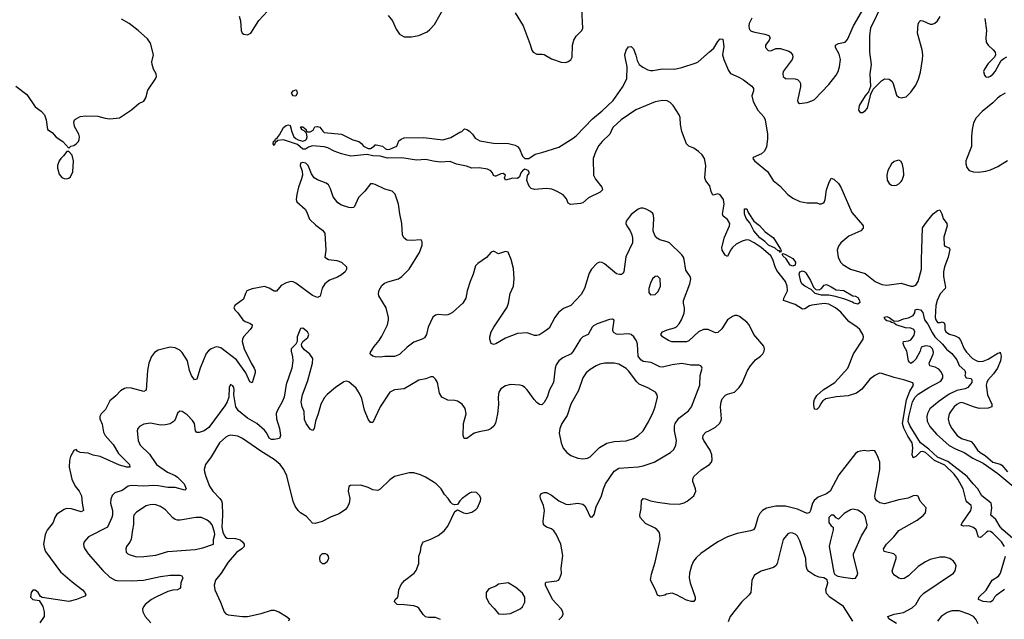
# Model space of a CAD drawing. Header units: inches. Extents: x 1771504 to 1971212, y 471788 to 643615.
# Tile 281 of 587: x 1814282 to 1822444, y 630527 to 635501. Entities that reach past the tile are written whole.
import ezdxf

# ---------------------------------------------------------------- set-up
doc = ezdxf.new("R2010")
doc.units = ezdxf.units.IN
doc.header["$MEASUREMENT"] = 0
doc.layers.add('B8613', color=7, linetype='Continuous')
doc.layers.add('B8623', color=7, linetype='Continuous')

msp = doc.modelspace()

# ---------------------------------------------------------------- linework, layer by layer
at = {"layer": 'B8613', "color": 5}
for points, elevation in [([(1816101.6, 635530), (1816113, 635490), (1816118.8, 635410), (1816127.3, 635387.3), (1816139.8, 635379.8), (1816170, 635376), (1816199, 635390), (1816264.9, 635495.1), (1816336.9, 635570)], 420), ([(1817335.5, 635535.5), (1817372.3, 635492.3), (1817401.7, 635421.7), (1817430, 635379.1), (1817470, 635359.5), (1817530, 635358.9), (1817590, 635370.3), (1817658.9, 635401.1), (1817681.3, 635418.7), (1817719.5, 635460.5), (1817814.2, 635625.8)], 420), ([(1818390, 635556.4), (1818455.5, 635450), (1818514.4, 635294.4), (1818527.5, 635247.5), (1818538.8, 635230), (1818570, 635213.4), (1818610, 635215.5), (1818630, 635210.5), (1818690, 635177.1), (1818770, 635148.4), (1818810, 635145.5), (1818827.7, 635152.3), (1818851.8, 635168.2), (1818862.7, 635190), (1818864, 635290), (1818874.7, 635330), (1818896.3, 635363.7), (1818941.3, 635410), (1818949.7, 635430.3), (1818942.5, 635590)], 420), ([(1814250.3, 634950.3), (1814340.7, 634880.7), (1814410, 634777.3), (1814460.3, 634740.3), (1814487.7, 634710), (1814502, 634670), (1814512, 634590), (1814550, 634566), (1814584.7, 634524.7), (1814638, 634490), (1814690, 634434), (1814706, 634450), (1814730, 634458), (1814750, 634471.3), (1814768.7, 634490), (1814774.5, 634505.5), (1814777, 634530), (1814771.8, 634550), (1814734.8, 634614.8), (1814729.3, 634650), (1814737.2, 634670), (1814744.2, 634675.8), (1814783.5, 634696.5), (1814830, 634702.4), (1814930, 634699.6), (1814990, 634683.6), (1815030, 634678.7), (1815110, 634686), (1815210, 634752.2), (1815270, 634804.9), (1815310, 634824.9), (1815326.6, 634853.4), (1815345.4, 634914.6), (1815407, 635010), (1815415.1, 635030), (1815411.8, 635050), (1815391.1, 635091.1), (1815378.7, 635130), (1815378, 635150), (1815389.7, 635210), (1815365.7, 635305.7), (1815340.4, 635340.4), (1815263.7, 635410), (1815189.3, 635470), (1815125.3, 635505.3)], 420), ([(1820000, 634126.1), (1819970, 634164), (1819961, 634190), (1819969.9, 634290), (1819958, 634350), (1819939.3, 634379.3), (1819910, 634407), (1819870, 634433.8), (1819830, 634452.4), (1819810.6, 634470.6), (1819770, 634573.6), (1819759.5, 634630), (1819756.4, 634690), (1819748.8, 634710), (1819699.9, 634790), (1819674, 634814), (1819650, 634826.6), (1819610, 634831.4), (1819550, 634818.2), (1819388.5, 634751.5), (1819269.2, 634670.8), (1819202.8, 634610), (1819189.5, 634590), (1819173.2, 634550), (1819110, 634490.5), (1819083.8, 634456.2), (1819059.4, 634410), (1819036.3, 634350), (1819039.7, 634210), (1819056.5, 634176.5), (1819107, 634110), (1819112, 634090), (1819094.6, 634070), (1818996, 634024), (1818950, 633982.3), (1818930, 633975.3), (1818847, 633967), (1818830, 633979.5), (1818814.6, 634014.6), (1818786.9, 634046.9), (1818736.4, 634076.4), (1818694, 634094), (1818650, 634099.1), (1818550, 634093.2), (1818521, 634101), (1818509.9, 634109.9), (1818498.6, 634130), (1818485.8, 634170), (1818491.8, 634208.2), (1818508, 634230), (1818498.4, 634250), (1818470, 634261), (1818450, 634248), (1818435.6, 634230), (1818424.1, 634195.9), (1818410, 634182), (1818370, 634185.4), (1818310, 634169.7), (1818302, 634190), (1818309.3, 634210), (1818290, 634224.5), (1818270, 634223), (1818230, 634202), (1818223.3, 634203.3), (1818210, 634209.2), (1818201.4, 634230), (1818186.6, 634246.6), (1818159.5, 634259.5), (1818090, 634270.8), (1818030, 634268.6), (1817985.1, 634285.1), (1817903.1, 634303.1), (1817850, 634323.4), (1817770, 634317.8), (1817710, 634325.7), (1817650, 634340.4), (1817570, 634334.9), (1817450, 634355), (1817330, 634352.8), (1817270, 634367.3), (1817210, 634371.1), (1817163.6, 634383.6), (1817028.2, 634368.2), (1816950, 634387.9), (1816890, 634409.2), (1816836.7, 634436.7), (1816804.5, 634444.5), (1816710, 634453.2), (1816676.6, 634443.4), (1816650, 634426.4), (1816630, 634427), (1816584, 634464), (1816470, 634504.7), (1816422.6, 634497.4), (1816399.8, 634480.2), (1816390, 634457.2), (1816382, 634470), (1816385.7, 634490), (1816399.5, 634500.5), (1816402.2, 634510), (1816417.8, 634522.2), (1816434.9, 634545.1), (1816470, 634604.9), (1816490, 634622), (1816510, 634627.3), (1816523.6, 634623.6), (1816536.9, 634570), (1816555.3, 634530), (1816570, 634515.3), (1816590, 634504.6), (1816630, 634493.4), (1816650, 634500.7), (1816659.3, 634510), (1816665.2, 634530), (1816659, 634559), (1816639.3, 634579.3), (1816619, 634590), (1816619, 634599), (1816610, 634612), (1816630, 634611), (1816658, 634590), (1816658, 634578), (1816671.3, 634571.3), (1816690, 634571), (1816716, 634584), (1816729.4, 634610.6), (1816750, 634614), (1816770.8, 634610), (1816794.8, 634574.8), (1816806, 634566), (1816949.2, 634550.8), (1817042.7, 634502.7), (1817094, 634490), (1817114.7, 634474.7), (1817131.6, 634450), (1817170, 634431.1), (1817190, 634431.4), (1817220.9, 634450), (1817230, 634462.8), (1817237.2, 634462.8), (1817290, 634450.2), (1817313, 634430), (1817330, 634425), (1817350, 634426.4), (1817409.2, 634450), (1817425.3, 634494.7), (1817442.9, 634510), (1817470, 634520.9), (1817630, 634523.6), (1817790, 634502.7), (1817857.1, 634522.9), (1817930, 634568.7), (1817947.3, 634572.8), (1817970, 634594.8), (1817990, 634590.6), (1818010, 634576.5), (1818036.5, 634550), (1818056.4, 634516.4), (1818095.3, 634495.3), (1818210, 634476.1), (1818333.1, 634473.1), (1818390, 634460.9), (1818410, 634448.9), (1818425.5, 634430), (1818450, 634367.6), (1818470, 634350.4), (1818502, 634350), (1818554.4, 634385.6), (1818610, 634398.6), (1818750, 634442.8), (1818870, 634517.8), (1818898.9, 634541.1), (1819030, 634677.3), (1819110, 634744.4), (1819201.1, 634830), (1819279, 634941), (1819315.9, 635010), (1819318.9, 635110), (1819300.2, 635190), (1819299.8, 635210), (1819310, 635248), (1819330, 635276.3), (1819350, 635277.3), (1819370, 635258), (1819390, 635206.8), (1819400.8, 635160.8), (1819418, 635130), (1819447.2, 635107.2), (1819490, 635084.5), (1819510, 635078), (1819530, 635077.8), (1819610, 635092), (1819710, 635089.4), (1819770, 635102.7), (1819890, 635142.6), (1819907.8, 635152.2), (1820000, 635232.7)], 380), ([(1820000, 632925.5), (1819990, 632929.8), (1819950, 632931.3), (1819910.1, 632909.9), (1819830, 632835.8), (1819810, 632827.1), (1819689, 632829), (1819660.2, 632840.2), (1819611.6, 632870), (1819596.2, 632890), (1819611.6, 632910), (1819650, 632928.2), (1819710, 632945.2), (1819726.1, 632953.9), (1819750, 632978.3), (1819767.4, 633010), (1819790, 633066), (1819794.4, 633090), (1819794.2, 633110), (1819784.2, 633150), (1819785.6, 633170), (1819837.6, 633310), (1819845.1, 633350), (1819839.2, 633370), (1819803.2, 633423.2), (1819790.7, 633510.7), (1819784, 633530), (1819769.8, 633549.8), (1819670, 633648.2), (1819650, 633658.5), (1819590, 633673.7), (1819567.3, 633687.3), (1819548.2, 633710), (1819534.3, 633750), (1819539.1, 633850), (1819535.9, 633875.9), (1819530, 633891.8), (1819511.8, 633910), (1819476, 633930), (1819450, 633938), (1819430, 633937.4), (1819410, 633929.6), (1819350, 633883.7), (1819310.6, 633830), (1819307.7, 633810), (1819314, 633790), (1819341.6, 633750), (1819355.6, 633715.6), (1819361.1, 633690), (1819360.9, 633650), (1819305.4, 633534.6), (1819290.2, 633410), (1819282.4, 633397.6), (1819270, 633387.4), (1819254.2, 633385.8), (1819230, 633392.9), (1819130, 633474.7), (1819110, 633485.6), (1819090, 633489.6), (1819070, 633480.7), (1819023.1, 633430), (1819003.4, 633396.6), (1818964, 633270), (1818937.7, 633222.3), (1818850.4, 633130), (1818790, 633103.5), (1818748.3, 633071.7), (1818717, 633030), (1818670, 632941.6), (1818650, 632924.2), (1818590, 632887), (1818570, 632879.5), (1818550, 632879.5), (1818490, 632903.6), (1818410, 632898.3), (1818310, 632858.3), (1818230, 632811.8), (1818210, 632806), (1818190, 632815.3), (1818179.5, 632850), (1818179.5, 632870), (1818189.7, 632910), (1818211.3, 632950), (1818323, 633117), (1818334.5, 633150), (1818346.9, 633230), (1818374.3, 633290), (1818379.8, 633350), (1818375.4, 633435.4), (1818356.4, 633510), (1818330.9, 633570.9), (1818310, 633578.9), (1818250, 633557.6), (1818210, 633580.9), (1818190, 633572.3), (1818153, 633527), (1818080.6, 633479.4), (1818061.6, 633458.4), (1818041.5, 633390), (1818014.9, 633330), (1817990.3, 633250), (1817980.3, 633190), (1817954.9, 633150), (1817870, 633072.8), (1817850, 633059.7), (1817830, 633051.1), (1817810, 633049.7), (1817750, 633055.1), (1817730, 633049.6), (1817706.3, 633033.7), (1817667, 632950), (1817654, 632890), (1817637.2, 632862.8), (1817617.3, 632850), (1817550, 632826), (1817494.6, 632785.4), (1817430, 632722.4), (1817390, 632705.6), (1817310, 632705.6), (1817270, 632700.9), (1817230, 632703.7), (1817208.7, 632710), (1817190, 632724), (1817186, 632730), (1817190, 632742), (1817219.5, 632790), (1817260.8, 632839.2), (1817283.7, 632876.3), (1817329.8, 632970), (1817339.8, 633010), (1817339.3, 633030), (1817319.2, 633110), (1817260.4, 633210), (1817256, 633230), (1817262.2, 633257.8), (1817284.8, 633295.2), (1817305.3, 633314.7), (1817333.5, 633326.5), (1817420.9, 633350), (1817450, 633370.4), (1817509.6, 633430), (1817596.2, 633570), (1817619.3, 633630), (1817618.6, 633658.6), (1817610, 633673.2), (1817530, 633667.8), (1817491.3, 633671.3), (1817465.1, 633690), (1817455.8, 633715.8), (1817451, 633809), (1817432.7, 633890), (1817422.2, 633970), (1817393.7, 634053.7), (1817370, 634078.7), (1817310, 634095.6), (1817230, 634133.3), (1817210, 634139.7), (1817190, 634138), (1817142.3, 634077.7), (1817090, 634025.6), (1817058.3, 633950), (1817050, 633942.7), (1817030, 633938.6), (1817010, 633943.2), (1816950, 633962.7), (1816920.5, 633980.5), (1816880.9, 634030), (1816858.5, 634098.5), (1816841, 634130), (1816823.4, 634143.4), (1816750, 634171.4), (1816723.1, 634190), (1816700.7, 634220.7), (1816674, 634290), (1816654, 634310), (1816630, 634315.1), (1816609.3, 634310.7), (1816607.9, 634290), (1816624.8, 634244.8), (1816625.5, 634210), (1816619.2, 634180.8), (1816593, 634110), (1816579.8, 634050), (1816574, 634010), (1816579.6, 633990), (1816647.2, 633930), (1816659.7, 633910), (1816685.4, 633845.4), (1816735.9, 633795.9), (1816793.2, 633753.2), (1816810.3, 633730), (1816819.1, 633590), (1816811.3, 633530), (1816842, 633510), (1816910, 633503), (1816950.8, 633490), (1816990.7, 633450), (1816990.7, 633430), (1816980.7, 633410), (1816950, 633382.9), (1816915.6, 633364.4), (1816850, 633340.5), (1816810.4, 633310), (1816790, 633273.2), (1816772.3, 633207.7), (1816750, 633195.1), (1816710, 633212), (1816570, 633314.7), (1816550, 633326), (1816530, 633329.6), (1816490, 633318.7), (1816450, 633296.9), (1816410, 633247.8), (1816390, 633248.2), (1816350, 633274.7), (1816310, 633287.2), (1816208.5, 633268.5), (1816164.5, 633250), (1816153.5, 633230), (1816138.4, 633181.6), (1816065.5, 633130), (1816057.3, 633110), (1816066.8, 633090), (1816090, 633067.7), (1816132.2, 633010), (1816150, 632997.8), (1816190, 632984.4), (1816208.8, 632970), (1816205.5, 632950), (1816192.3, 632930), (1816138.5, 632870), (1816129.1, 632850), (1816126.9, 632830), (1816142.8, 632770), (1816201.3, 632650), (1816226.3, 632610), (1816232.7, 632590), (1816232.6, 632570), (1816210, 632489.3), (1816190, 632496.2), (1816155.7, 632570), (1816078.7, 632678.7), (1815950, 632777.6), (1815930, 632785.3), (1815910, 632786.4), (1815868.4, 632770), (1815846.4, 632753.6), (1815828.6, 632731.4), (1815778.5, 632610), (1815750, 632519.3), (1815730, 632514), (1815705, 632550), (1815690.6, 632590.6), (1815672.5, 632670), (1815630, 632740.5), (1815610, 632759.1), (1815570, 632779.7), (1815530, 632784.4), (1815430, 632758.7), (1815400.5, 632739.5), (1815374.1, 632705.9), (1815353.6, 632650), (1815341.8, 632590), (1815330, 632426), (1815310, 632417.6), (1815210, 632444.4), (1815170, 632446.6), (1815150, 632442), (1815117.6, 632422.4), (1815079.2, 632380.8), (1815030, 632337.6), (1814993.7, 632266.3), (1814957.3, 632230), (1814945.5, 632210), (1814946.4, 632190), (1814966.4, 632146.4), (1814977.8, 632077.8), (1814991.3, 632050), (1815056.4, 631976.4), (1815102.2, 631902.2), (1815193.1, 631810), (1815194.8, 631790), (1815170, 631789), (1815110, 631806.3), (1814950, 631877.5), (1814890, 631887.4), (1814850, 631905.8), (1814784, 631910), (1814760.8, 631920.8), (1814750, 631934), (1814730, 631928), (1814703.1, 631876.9), (1814695.3, 631844.7), (1814691.8, 631790), (1814713.1, 631690), (1814742.7, 631630), (1814773.8, 631590), (1814794.3, 631550), (1814798.5, 631490), (1814810.3, 631429.7), (1814790, 631416.9), (1814710, 631441.7), (1814670, 631445.6), (1814650, 631438), (1814590, 631397.7), (1814572.1, 631370), (1814559.5, 631330), (1814510, 631266.3), (1814502.2, 631250), (1814493.1, 631226.9), (1814479.6, 631150), (1814487.6, 631110), (1814496.5, 631090), (1814619.5, 630919.5), (1814716.5, 630836.5), (1814803, 630770), (1814821.6, 630750), (1814830.4, 630729.6), (1814822, 630718), (1814754, 630690), (1814690, 630673.3), (1814468.4, 630708.4), (1814455.3, 630715.3), (1814435.3, 630750), (1814410, 630768.7), (1814390, 630768.7), (1814376, 630750), (1814371, 630710), (1814390, 630691), (1814443.6, 630683.6), (1814474.2, 630634.2), (1814486, 630590), (1814485.5, 630550), (1814450, 630497)], 420), ([(1818750, 630522.4), (1818779.6, 630550), (1818786.3, 630570), (1818783.5, 630590), (1818770, 630613), (1818697.6, 630690), (1818640.9, 630810), (1818642, 630830), (1818646.6, 630833.4), (1818734.2, 630845.8), (1818749.3, 630850.7), (1818757.5, 630862.5), (1818772.1, 630907.9), (1818772, 630952), (1818783.8, 631056.2), (1818768.3, 631150), (1818730, 631232.3), (1818710, 631260.7), (1818690, 631276.2), (1818649, 631290), (1818625.2, 631310), (1818621.5, 631341.5), (1818632.4, 631430), (1818623.5, 631470), (1818599.7, 631530), (1818596.2, 631550), (1818605.2, 631570), (1818630, 631579.3), (1818650, 631578.4), (1818690, 631556.5), (1818750.2, 631510.2), (1818810, 631482.6), (1818830, 631480.3), (1818910, 631490.4), (1818950, 631482), (1818966.7, 631466.7), (1818982, 631442), (1819010, 631378), (1819030, 631378), (1819044.7, 631395.3), (1819061.2, 631458.8), (1819105.1, 631550), (1819121.1, 631610), (1819137.3, 631650), (1819210, 631756.5), (1819250, 631779.2), (1819410, 631791.5), (1819450, 631799.6), (1819541.2, 631830), (1819676.2, 631910), (1819703.8, 631936.2), (1819722.3, 631970), (1819727, 632010), (1819709, 632090), (1819709, 632130), (1819714.4, 632150), (1819745.1, 632194.9), (1819825.1, 632254.9), (1819850.9, 632290), (1819919.7, 632470), (1819923.6, 632550), (1819939.3, 632610), (1819937.5, 632617.5), (1819929.3, 632629.3), (1819914, 632634), (1819844.9, 632635.1), (1819770, 632647.7), (1819690, 632638.5), (1819610, 632619.3), (1819590, 632619.8), (1819517.8, 632657.8), (1819450, 632666.2), (1819430, 632678.5), (1819409.9, 632709.9), (1819403.5, 632810), (1819395.3, 632835.3), (1819373.3, 632870), (1819350, 632889.7), (1819330, 632895.5), (1819250, 632888.9), (1819230, 632892.4), (1819210, 632903), (1819203, 632910), (1819199.7, 632930), (1819208.7, 633008.7), (1819195.3, 633015.3), (1819170, 633012.7), (1819070, 632976.3), (1819039.9, 632960.1), (1819028.7, 632950), (1818994.9, 632890), (1818950.2, 632869.8), (1818930.2, 632849.8), (1818870.2, 632749.8), (1818854, 632730), (1818783.7, 632696.3), (1818750, 632669.6), (1818730, 632638), (1818721.5, 632610), (1818706, 632490), (1818675.2, 632430), (1818654, 632370), (1818630, 632326), (1818610, 632306.6), (1818590, 632309.6), (1818570, 632325.1), (1818545.6, 632350), (1818490, 632429.5), (1818470.8, 632450.8), (1818450, 632464.7), (1818429.7, 632469.7), (1818350, 632474), (1818310, 632463.6), (1818270, 632438.4), (1818253.7, 632410), (1818248.7, 632370), (1818250.3, 632309.7), (1818242, 632230), (1818226.7, 632153.3), (1818213.4, 632130), (1818190, 632109.5), (1818163.9, 632096.1), (1818090, 632083), (1818050.2, 632069.8), (1817990, 632027.3), (1817967.5, 632027.5), (1817959.5, 632050), (1817962.3, 632150), (1817983, 632230), (1817974.6, 632274.6), (1817949.5, 632310), (1817910, 632336.9), (1817890, 632342.4), (1817830, 632345.6), (1817781.2, 632370), (1817762.4, 632402.4), (1817746.6, 632490), (1817730, 632519), (1817710, 632537.2), (1817690, 632537.2), (1817650, 632522), (1817590, 632509.7), (1817470, 632438), (1817390, 632429.7), (1817350.4, 632410), (1817268.9, 632290), (1817210, 632159), (1817190, 632159), (1817170, 632186), (1817141.3, 632261.3), (1817117.2, 632357.2), (1817098.8, 632398.8), (1817070, 632444.5), (1817010, 632497.6), (1816990, 632502.4), (1816970, 632496.9), (1816900.3, 632450), (1816830, 632391.2), (1816810, 632366.3), (1816778.6, 632310), (1816756.9, 632230), (1816733.8, 632170), (1816721.6, 632110), (1816710, 632092.7), (1816690, 632103.7), (1816657.6, 632150), (1816643.3, 632183.3), (1816639.7, 632250), (1816623.6, 632290), (1816615.6, 632330), (1816626, 632390), (1816670, 632506.8), (1816709.5, 632650), (1816712.3, 632690), (1816687.2, 632727.2), (1816642, 632762), (1816622, 632790), (1816618, 632810), (1816628.7, 632831.3), (1816670, 632864.7), (1816679, 632890), (1816668.7, 632910), (1816630, 632942), (1816610, 632938), (1816581, 632870), (1816582, 632830), (1816571.1, 632808.9), (1816532, 632770), (1816531.3, 632750), (1816544, 632704), (1816546, 632670), (1816537, 632610), (1816490, 632475.3), (1816474.4, 632370), (1816458.4, 632330), (1816418.3, 632261.7), (1816407.5, 632232.5), (1816411.5, 632190), (1816435.5, 632110), (1816442.2, 632070), (1816443.6, 632050), (1816434.3, 632025.7), (1816390, 632016.8), (1816370, 632018.9), (1816351.2, 632030), (1816331.3, 632070), (1816310, 632096.8), (1816248.6, 632150), (1816170, 632195.3), (1816095.7, 632255.7), (1816074, 632290), (1816057, 632390), (1816059.5, 632430), (1816056.2, 632450), (1816050, 632464), (1816030, 632474), (1816018.8, 632450), (1816014.8, 632370), (1816001.6, 632330), (1815983.4, 632296.6), (1815850, 632117.7), (1815810, 632088.9), (1815770, 632075.1), (1815750, 632077.6), (1815739.7, 632090), (1815730.9, 632150), (1815715.2, 632175.2), (1815670, 632223.7), (1815630, 632249.3), (1815610, 632254), (1815590, 632235.3), (1815574.4, 632190), (1815562.4, 632170), (1815530, 632146.9), (1815490, 632138.7), (1815450, 632138.2), (1815366.7, 632153.3), (1815310, 632144.5), (1815274, 632126), (1815262, 632110), (1815254.9, 632090), (1815264.2, 632010), (1815279.5, 631970), (1815357.1, 631897.1), (1815416.9, 631810), (1815508, 631748), (1815570, 631719), (1815590, 631705), (1815644.4, 631650), (1815661.3, 631610), (1815650, 631598.7), (1815570, 631621), (1815510, 631620.3), (1815430, 631635.2), (1815390, 631637), (1815310, 631629.9), (1815210, 631637.2), (1815182, 631630), (1815130, 631595.1), (1815070, 631576.9), (1815047, 631553), (1815037.3, 631522.7), (1815034.9, 631490), (1815050.2, 631430), (1815050.2, 631390), (1815045.6, 631370), (1815010, 631291.5), (1814852.7, 631210), (1814815.5, 631170), (1814810.4, 631150), (1814812.4, 631130), (1814820.4, 631110), (1814848.7, 631070), (1814970, 630931.8), (1815030, 630876.9), (1815072.6, 630852.6), (1815090, 630848.5), (1815210, 630847.1), (1815308.2, 630851.8), (1815450, 630881.6), (1815530, 630893.4), (1815610, 630893.4), (1815626.2, 630886.2), (1815634.9, 630870), (1815618.9, 630830), (1815615.3, 630790), (1815610, 630780.9), (1815589, 630771), (1815550, 630767.9), (1815510, 630758.5), (1815410, 630709.8), (1815375.3, 630690), (1815322, 630650), (1815307, 630630), (1815301.1, 630610), (1815302.6, 630590), (1815322, 630550), (1815370, 630496.4)], 440), ([(1817770, 630526.4), (1817730, 630540.4), (1817670, 630541.3), (1817647, 630547), (1817626.6, 630566.6), (1817590, 630619.3), (1817574, 630630), (1817550, 630637.6), (1817470, 630647.6), (1817410, 630649.5), (1817389.4, 630670.6), (1817390, 630674), (1817395.3, 630690), (1817413.2, 630706.8), (1817419.5, 630720.5), (1817426, 630770), (1817445.6, 630814.4), (1817472.7, 630847.3), (1817551.2, 630908.8), (1817567.7, 630932.3), (1817589.4, 630990), (1817589.6, 631050), (1817604.5, 631090), (1817609.6, 631130.4), (1817620.5, 631159.5), (1817630, 631170.6), (1817689.5, 631190.5), (1817750, 631220.7), (1817800.1, 631259.9), (1817830, 631298), (1817890, 631422), (1817910, 631434), (1817962, 631410), (1817990, 631404.9), (1818030, 631416.3), (1818063.5, 631436.5), (1818077, 631450), (1818102, 631510), (1818104, 631530), (1818095.3, 631550), (1818070, 631578), (1818030, 631582), (1818010, 631573.2), (1817950.7, 631530), (1817930.7, 631510), (1817910, 631478), (1817890, 631475.3), (1817870, 631482), (1817855.5, 631495.5), (1817833.2, 631530), (1817802.8, 631562.8), (1817775.6, 631610), (1817735.6, 631650), (1817710, 631668.3), (1817646.1, 631706.1), (1817604.1, 631724.1), (1817550, 631740.3), (1817510, 631742.4), (1817390, 631712), (1817350, 631682.9), (1817270, 631605.1), (1817250, 631595.6), (1817210, 631601.6), (1817170, 631620.5), (1817110, 631638), (1817023.6, 631636.4), (1817011.1, 631628.9), (1817004.9, 631590), (1817017.6, 631530), (1817014.4, 631490), (1817000.2, 631459.7), (1816981.6, 631438.4), (1816930, 631402), (1816862.6, 631377.4), (1816790, 631337.6), (1816730, 631320.7), (1816710, 631324.5), (1816658.9, 631378.9), (1816609.7, 631409.7), (1816589.7, 631429.7), (1816565.3, 631465.3), (1816550, 631504), (1816496.3, 631716.3), (1816472.8, 631770), (1816440.4, 631810), (1816390, 631853.1), (1816281.2, 631921.2), (1816130, 632027), (1816090, 632044.8), (1816030, 632053.6), (1816010, 632049.8), (1815990, 632038.2), (1815939.1, 631990), (1815870, 631874.7), (1815823.1, 631810), (1815811.8, 631770), (1815814, 631750), (1815823.6, 631710), (1815855.5, 631630), (1815883.9, 631590), (1815940.8, 631530), (1815953.6, 631510), (1815959.1, 631490), (1815963.6, 631390), (1815956.3, 631290), (1815966, 631250), (1815979.8, 631219.8), (1815987.5, 631207.5), (1816001.1, 631201.1), (1816070, 631197), (1816110, 631184.9), (1816128.2, 631170), (1816142, 631150), (1816141.3, 631130), (1816123, 631110), (1816080, 631080), (1816010, 630999.7), (1815951, 630909), (1815905.2, 630850), (1815893.8, 630810), (1815899.6, 630770), (1815947.2, 630670), (1815976.4, 630590), (1815990, 630573), (1816010, 630562.6), (1816130, 630550.2), (1816170, 630551.3), (1816284, 630576), (1816370, 630602.4), (1816390, 630602.4), (1816430.8, 630590), (1816494.8, 630550), (1816518.8, 630530), (1816510.8, 630510)], 460), ([(1820000, 631939.1), (1819953, 632010), (1819946.3, 632030), (1819947.3, 632052.8), (1819970, 632078.4), (1820000, 632094.1)], 420), ([(1820000, 631121.7), (1819927.8, 631072.2), (1819890, 631036.9), (1819868.9, 631010), (1819851.5, 630970), (1819834.9, 630910), (1819832.6, 630870), (1819839.1, 630830), (1819880.4, 630710), (1819882, 630690), (1819870, 630673.2), (1819850, 630674), (1819810, 630685.4), (1819727, 630730), (1819690, 630742.7), (1819644.4, 630735.6), (1819630, 630726), (1819590, 630718), (1819570, 630728), (1819554, 630770), (1819512.1, 630852.1), (1819518.9, 630901.1), (1819550, 631001), (1819584.4, 631150), (1819591.1, 631190), (1819589.7, 631229.7), (1819582, 631250), (1819567.3, 631270), (1819550, 631283), (1819470, 631322.4), (1819424.5, 631370), (1819421.6, 631390), (1819433.6, 631446.4), (1819437.6, 631510), (1819450, 631527.7), (1819470, 631526.7), (1819510, 631510.4), (1819570, 631497.6), (1819670, 631484.2), (1819750, 631482.6), (1819790, 631492.2), (1819814.6, 631505.4), (1819869.3, 631550), (1819886.6, 631590), (1819883.7, 631610), (1819862, 631670), (1819862, 631690), (1819869.5, 631710), (1819930, 631766.7), (1820000, 631809.5)], 420)]:
    msp.add_lwpolyline(points, dxfattribs=dict(at, elevation=elevation))
for points, elevation in [([(1816570, 634866), (1816548.7, 634870), (1816534, 634890), (1816549, 634910), (1816570, 634918.8), (1816578.8, 634910), (1816582, 634890)], 380), ([(1814690, 634408), (1814672.7, 634407.3), (1814644.7, 634370), (1814622.8, 634350), (1814610, 634328.7), (1814594.8, 634290), (1814594.8, 634270), (1814610, 634218), (1814630, 634191.3), (1814650, 634182.8), (1814670, 634181), (1814690, 634186.8), (1814702, 634198), (1814722, 634238), (1814729, 634330), (1814718, 634378)], 420), ([(1819570, 633373.2), (1819550, 633369), (1819528.6, 633351.4), (1819510, 633315.3), (1819498, 633270), (1819498, 633238), (1819510, 633218), (1819550, 633222), (1819575.2, 633244.8), (1819594, 633290), (1819592.3, 633350)], 440), ([(1819132.3, 632652.3), (1819090, 632643.1), (1819060.5, 632630), (1819010, 632598.3), (1818978.7, 632570), (1818949.3, 632530.7), (1818915.2, 632424.8), (1818851.4, 632310), (1818821.5, 632218.5), (1818776.9, 632150), (1818759.6, 632110), (1818754.6, 632070), (1818770.4, 631990), (1818787.2, 631947.2), (1818816.3, 631910), (1818850, 631886.4), (1818910, 631864.4), (1818950, 631858.4), (1818990, 631863.8), (1819010, 631875.5), (1819089.2, 631950.8), (1819150, 631988.4), (1819210, 632000.9), (1819310, 632007.6), (1819370, 632027.6), (1819409.1, 632050.9), (1819449.1, 632090.9), (1819494.9, 632165.1), (1819534.7, 632245.3), (1819551, 632290), (1819568.2, 632370), (1819566, 632390), (1819551.8, 632410), (1819490, 632445.7), (1819417.7, 632477.7), (1819397.3, 632497.3), (1819330, 632588.3), (1819310, 632608.4), (1819250, 632644.4), (1819210, 632651.1)], 460), ([(1815390, 631478), (1815362.7, 631477.3), (1815330, 631468.5), (1815250, 631416), (1815228, 631390), (1815224.2, 631370), (1815226.5, 631313.5), (1815216.2, 631270), (1815207.2, 631192.8), (1815193.8, 631166.2), (1815166.4, 631130), (1815160.4, 631110), (1815164.6, 631084.6), (1815177.3, 631070), (1815190, 631063.7), (1815250, 631044.2), (1815310, 631049), (1815410, 631059.6), (1815510, 631087.9), (1815735.2, 631104.8), (1815800.5, 631119.5), (1815888, 631150), (1815889, 631190), (1815899, 631230), (1815897.2, 631250), (1815877, 631310), (1815862, 631330), (1815837, 631350), (1815790, 631371.9), (1815742, 631370), (1815611.5, 631348.5), (1815589.8, 631349.8), (1815570, 631355.8), (1815550, 631369.7), (1815490, 631435.1), (1815450, 631461.2), (1815410, 631475.9)], 460), ([(1816818, 631070), (1816790, 631069.4), (1816770.6, 631050), (1816766.7, 631030), (1816770.7, 631010), (1816790, 630990.7), (1816810, 630990.8), (1816830, 631006.8), (1816845.2, 631030), (1816841.2, 631050), (1816830, 631064)], 480), ([(1818330, 630829.5), (1818250, 630817), (1818230, 630802.7), (1818170, 630779), (1818148, 630750), (1818148.4, 630710), (1818170, 630662.8), (1818216.1, 630616.1), (1818250, 630573.4), (1818290, 630568.5), (1818350, 630574.9), (1818430, 630612.7), (1818450, 630630.6), (1818469.7, 630670), (1818469.7, 630710), (1818450, 630743.6), (1818393.6, 630790)], 460)]:
    msp.add_lwpolyline(points, close=True, dxfattribs=dict(at, elevation=elevation))
at = {"layer": 'B8623', "color": 5}
for points, elevation in [([(1820350, 635513.3), (1820329.3, 635469.3), (1820325.7, 635450), (1820328.1, 635428.1), (1820335, 635415), (1820346.3, 635406.3), (1820375.7, 635395.7), (1820460.3, 635380.3), (1820492, 635370), (1820503.6, 635350), (1820496, 635330), (1820464.9, 635290), (1820465.2, 635270), (1820485.5, 635245.5), (1820510, 635241.2), (1820550, 635260.2), (1820590, 635262.2), (1820658.2, 635238.2), (1820671.3, 635230), (1820687.5, 635210), (1820690.9, 635190), (1820685.4, 635170), (1820612.3, 635070), (1820608, 635050), (1820610.2, 635030.2), (1820631.3, 635011.3), (1820710, 635010.9), (1820730, 635003), (1820746.8, 634986.8), (1820754.6, 634970), (1820755.9, 634944.1), (1820730.7, 634830), (1820734.4, 634814.4), (1820745.2, 634805.2), (1820810, 634814.6), (1820850, 634826.9), (1820870, 634838), (1820990, 634963.8), (1821050, 635040.8), (1821066.1, 635070), (1821079, 635110), (1821086.5, 635170), (1821074.8, 635214.8), (1821044, 635270), (1821045.1, 635290), (1821070, 635302.7), (1821126.1, 635313.9), (1821145.2, 635334.8), (1821193, 635450), (1821300.3, 635630)], 420), ([(1821433.2, 635630), (1821335.8, 635430), (1821325.6, 635370), (1821326.2, 635230), (1821341.9, 635130), (1821329.3, 635050), (1821334, 634946), (1821317.5, 634902.5), (1821290, 634869), (1821242, 634790), (1821236.3, 634750), (1821250.7, 634730.7), (1821270, 634730.6), (1821290, 634743.8), (1821310, 634767.7), (1821337.5, 634882.5), (1821356.6, 634923.4), (1821425.4, 634994.6), (1821450, 635008.9), (1821490, 635007.6), (1821511.7, 634991.7), (1821523.6, 634970), (1821550, 634873.4), (1821570, 634857.6), (1821590, 634852.2), (1821630, 634859.5), (1821670, 634898), (1821710, 634958.4), (1821733, 635007), (1821750, 635064), (1821765.7, 635170), (1821768.3, 635210), (1821764.8, 635250), (1821724.5, 635390), (1821730, 635464.7), (1821738, 635482), (1821750, 635493), (1821770, 635490.4), (1821830, 635464.6), (1821850, 635464.6), (1821868.6, 635471.4), (1821890, 635490.4), (1821912.1, 635527.9)], 420), ([(1822282.6, 635510), (1822296.1, 635410), (1822290.3, 635350), (1822294.6, 635314.6), (1822310.5, 635290), (1822353.4, 635250), (1822367.3, 635230), (1822371, 635210), (1822362.8, 635190), (1822310, 635136), (1822279.3, 635090), (1822272.4, 635070), (1822279.5, 635039.5), (1822290, 635027), (1822310, 635024.9), (1822330, 635032), (1822353, 635050), (1822367.8, 635070), (1822418.9, 635161.1), (1822440.5, 635179.5), (1822466.7, 635193.3)], 420), ([(1820000, 635232.7), (1820035.9, 635264.1), (1820070, 635319.1), (1820090, 635342), (1820110, 635338.8), (1820118.6, 635278.6), (1820107.4, 635210), (1820118.8, 635170), (1820158.2, 635078.2), (1820175.2, 635055.2), (1820243.7, 635023.7), (1820281.2, 635001.2), (1820350.1, 634950.1), (1820358.7, 634938.7), (1820363.8, 634930), (1820364.8, 634910), (1820351.8, 634870), (1820363.2, 634823.2), (1820401.6, 634750), (1820450, 634694.7), (1820461.6, 634670), (1820481.3, 634550), (1820481.5, 634510), (1820473, 634447), (1820455, 634410), (1820432, 634388), (1820363.4, 634356.6), (1820358.4, 634350), (1820372.9, 634330), (1820480.9, 634240.9), (1820527.1, 634167.1), (1820583.4, 634123.4), (1820650, 634050.3), (1820690, 634019.5), (1820750, 633992.2), (1820810, 633981.3), (1820890, 633980.5), (1820910, 633973.4), (1820930, 633973.4), (1820940.1, 633979.9), (1820950, 633987.3), (1820960.5, 634010), (1820969.7, 634090), (1820990, 634144.7), (1821010, 634184.7), (1821030, 634178), (1821070, 634140.7), (1821090, 634110.6), (1821180.6, 633900.7), (1821270, 633799.5), (1821274.7, 633790), (1821274, 633770), (1821254.9, 633750), (1821155.2, 633704.8), (1821090.2, 633650), (1821070, 633623), (1821058.6, 633590), (1821066.3, 633530), (1821086.5, 633490), (1821105.3, 633470), (1821170, 633430.2), (1821290, 633393.8), (1821373.2, 633330), (1821430, 633303.6), (1821470, 633298.5), (1821590, 633315.1), (1821670, 633289.5), (1821690, 633290.2), (1821710, 633299.3), (1821729.2, 633330), (1821758.4, 633430), (1821756.9, 633510), (1821767.1, 633772.9), (1821798.2, 633821.8), (1821854, 633890), (1821890, 633917.3), (1821910, 633922.8), (1821927, 633890), (1821938.7, 633850), (1821968.7, 633808.7), (1821970.3, 633790), (1821943.4, 633696.6), (1821946.5, 633630), (1821950, 633623), (1821988.3, 633608.3), (1821992.9, 633592.9), (1821977.7, 633530), (1821947.8, 633450), (1821939.8, 633410), (1821941, 633370), (1821957.2, 633282.8), (1821954.3, 633270), (1821913.9, 633226.1), (1821887.3, 633170), (1821877.6, 633130), (1821872.1, 633030), (1821876.8, 633010), (1821890, 632988.7), (1821912, 632988), (1821930, 632994.4), (1821945.2, 632985.2), (1821950.1, 632970.1), (1821951.3, 632930), (1821959.8, 632910), (1821990, 632891.3), (1822037.4, 632877.4), (1822063.3, 632863.4), (1822081.4, 632841.4), (1822112.4, 632770), (1822130, 632742.6), (1822181.5, 632690), (1822210, 632672.1), (1822230, 632664.5), (1822270, 632668.3), (1822310, 632683.4), (1822390, 632735.3), (1822403.3, 632736.7), (1822410, 632742.8), (1822417.7, 632710), (1822413.4, 632670), (1822386.7, 632610), (1822355.8, 632564.2), (1822308.3, 632510), (1822298.4, 632490), (1822295.3, 632470), (1822306.2, 632390), (1822340.2, 632310), (1822340.4, 632290), (1822310, 632277.4), (1822236.6, 632276.6), (1822188.8, 632288.8), (1822110, 632320.7), (1822090, 632324.4), (1822070, 632320.8), (1822050, 632309.7), (1822030, 632288.4), (1822003.3, 632256.8), (1821988.1, 632230), (1821978.5, 632190), (1821987.6, 632150), (1822009, 632110), (1822054.7, 632050), (1822090, 632025.3), (1822170, 632000.2), (1822190, 631980.8), (1822220.9, 631930), (1822244.1, 631910), (1822286.4, 631886.4), (1822350, 631830.7), (1822410, 631813), (1822424, 631804), (1822470, 631751.3)], 380), ([(1822450.2, 634889.8), (1822412.4, 634870), (1822387.2, 634850), (1822350, 634809.7), (1822261.2, 634738.8), (1822210, 634686.9), (1822190, 634644.5), (1822179.1, 634590), (1822172.7, 634532.7), (1822171.7, 634448.3), (1822126.4, 634330), (1822124.4, 634304.4), (1822133.4, 634273.4), (1822152.7, 634250), (1822190, 634237.5), (1822230, 634236.6), (1822290, 634245), (1822330, 634256.3), (1822390, 634281.9), (1822470, 634332)], 420), ([(1822446.6, 631130), (1822419.9, 631170), (1822350, 631241.7), (1822330, 631254.9), (1822310, 631257.7), (1822296.5, 631250), (1822255.9, 631210), (1822245.1, 631205.1), (1822230, 631208.4), (1822211.9, 631270), (1822190, 631288.8), (1822150, 631300.8), (1822110, 631298.5), (1822090, 631303.6), (1822087.9, 631310), (1822098.7, 631330), (1822168.2, 631430), (1822173.4, 631453.4), (1822169.7, 631470), (1822137.1, 631497.1), (1822129.2, 631509.2), (1822103.6, 631610), (1822059.9, 631690), (1822028.8, 631730), (1821950, 631805.1), (1821864.4, 631844.4), (1821790, 631910.7), (1821770, 631918.1), (1821750, 631915.4), (1821710, 631878.1), (1821690, 631865.6), (1821687.6, 631867.6), (1821681.7, 631890), (1821686.2, 631950), (1821680.9, 631990), (1821644.9, 632044.9), (1821611.1, 632111.1), (1821600.2, 632150), (1821632.5, 632347.5), (1821660.8, 632419.2), (1821692.4, 632470), (1821687.2, 632487.2), (1821619.5, 632510), (1821530, 632531.5), (1821430, 632566), (1821410, 632567.5), (1821372, 632550), (1821330, 632517.5), (1821263.3, 632436.7), (1821218.8, 632401.2), (1821150, 632379.7), (1821050, 632373.3), (1820964.6, 632355.4), (1820940.4, 632339.6), (1820923.5, 632316.5), (1820910, 632287.3), (1820890, 632267.3), (1820870, 632269.3), (1820864.7, 632304.7), (1820866.6, 632330), (1820870.8, 632350), (1820890, 632383.2), (1820943.1, 632430), (1821039.8, 632490), (1821147.7, 632610), (1821195.1, 632730), (1821273, 632850), (1821277.4, 632870), (1821272.8, 632890), (1821246.6, 632930), (1821225.6, 632950), (1821156.5, 632996.5), (1821090, 633074.8), (1821046.2, 633110), (1820990, 633141.1), (1820950, 633147.2), (1820848, 633132), (1820830, 633127.3), (1820790, 633101.4), (1820770, 633098.8), (1820710, 633137.8), (1820615.1, 633170), (1820616.1, 633190), (1820648.1, 633251.9), (1820645.4, 633290), (1820629.9, 633330), (1820559.5, 633419.5), (1820544.4, 633450), (1820526.3, 633510), (1820510, 633541), (1820429.5, 633610), (1820370, 633649.9), (1820328.6, 633671.4), (1820306.2, 633673.8), (1820270, 633664.4), (1820222, 633638), (1820190.2, 633610), (1820175.2, 633590), (1820150, 633537), (1820130, 633547.8), (1820104.4, 633590), (1820104, 633610), (1820124.8, 633695.2), (1820167, 633790), (1820168.2, 633810), (1820150, 633843.5), (1820114.7, 633870), (1820107.6, 633887.6), (1820122.4, 633970), (1820116.5, 634010), (1820090, 634047.4), (1820070, 634057.2), (1820030, 634045.1), (1820026, 634050), (1820014.8, 634074.8), (1820002.7, 634122.7), (1820000, 634126.1)], 380), ([(1822515.8, 631195.7), (1822430, 631270.6), (1822410, 631293), (1822374.5, 631354.5), (1822332.6, 631390), (1822340.8, 631450), (1822336, 631490), (1822257.8, 631550), (1822225.3, 631610), (1822185.2, 631650), (1822137.6, 631710), (1821975, 631835), (1821890, 631872.5), (1821817.6, 631937.6), (1821749.1, 631990), (1821663.3, 632130), (1821648, 632168), (1821651.8, 632210), (1821683, 632330), (1821706.4, 632370), (1821730, 632394.3), (1821819.3, 632450), (1821917.2, 632502.8), (1821934.5, 632530), (1821934.4, 632550), (1821919.9, 632579.9), (1821901.1, 632601.1), (1821870, 632619.1), (1821826.6, 632630), (1821822.3, 632650), (1821854.2, 632725.8), (1821856.3, 632743.7), (1821849.4, 632770), (1821830, 632789.4), (1821790, 632795.8), (1821755.6, 632784.4), (1821747.4, 632750), (1821710, 632685.7), (1821690, 632662.9), (1821670, 632649.6), (1821658.6, 632658.6), (1821649.6, 632669.6), (1821637, 632750), (1821614, 632790), (1821605.8, 632814.2), (1821609.7, 632830.3), (1821650, 632836.4), (1821670, 632845.5), (1821681.3, 632858.7), (1821696, 632884), (1821702, 632910), (1821693, 632930), (1821670, 632942.2), (1821624.1, 632944.1), (1821548.9, 632968.9), (1821530, 632984.5), (1821510, 632988), (1821497.7, 632997.7), (1821470, 633003.1), (1821459.6, 633010), (1821448.3, 633030), (1821450, 633034), (1821470, 633038), (1821490, 633031.5), (1821530, 632998.8), (1821570, 633003.1), (1821610, 633019.5), (1821650, 633027.8), (1821690, 633047.6), (1821701.3, 633070), (1821706.5, 633093.5), (1821721.6, 633098.4), (1821750, 633093.7), (1821770, 633070.4), (1821782.6, 633010), (1821810, 632974.5), (1821845.1, 632905.1), (1821868.8, 632868.8), (1821930.9, 632810), (1821966.4, 632766.4), (1822010, 632730.2), (1822050, 632677.8), (1822070.8, 632630.8), (1822118, 632590), (1822122.4, 632570), (1822118.4, 632550), (1822128.2, 632530), (1822170, 632524.7), (1822174.9, 632510), (1822174.6, 632490), (1822141.6, 632450), (1822120.4, 632439.6), (1822050, 632424), (1821986.8, 632393.2), (1821903.3, 632336.7), (1821827.9, 632272.1), (1821806.6, 632233.4), (1821801.8, 632210), (1821806.1, 632170), (1821826.7, 632126.8), (1821881.4, 632061.4), (1821988.3, 631968.3), (1822039.8, 631939.8), (1822110.4, 631910.4), (1822183.2, 631863.2), (1822270, 631821.8), (1822390, 631735.2), (1822623.2, 631543.2)], 360), ([(1820000, 632094.1), (1820050, 632120.3), (1820083.6, 632150), (1820094.7, 632170), (1820098.9, 632190), (1820091.1, 632290), (1820096.3, 632330), (1820105.5, 632354.5), (1820133.6, 632386.4), (1820150, 632395.3), (1820208.5, 632411.5), (1820247.3, 632450), (1820270, 632484.9), (1820316.4, 632590), (1820339.8, 632630), (1820380.7, 632679.3), (1820423.7, 632710), (1820443.7, 632730), (1820454.5, 632750), (1820456.2, 632770), (1820450, 632792.7), (1820369.2, 632889.2), (1820329.7, 632970), (1820310, 632991), (1820250, 633038.7), (1820230, 633046.3), (1820210, 633046.3), (1820190, 633039.7), (1820150, 633011.3), (1820103.2, 632936.8), (1820070, 632906.6), (1820050, 632903.8), (1820000, 632925.5)], 420), ([(1820000, 631809.5), (1820000.9, 631810), (1820017, 631830), (1820023.6, 631850), (1820018.7, 631890), (1820006, 631930), (1820000, 631939.1)], 420), ([(1821550, 630493.1), (1821486, 630530), (1821479.3, 630550), (1821530, 630568.8), (1821610, 630583.6), (1821679.3, 630620.7), (1821710, 630648.8), (1821747.8, 630712.2), (1821776.5, 630743.6), (1822023, 630910), (1822036.3, 630930), (1822044.2, 630970), (1822038, 630990), (1822022.4, 631010), (1821991.8, 631030), (1821950, 631042.4), (1821910, 631043.2), (1821830, 631023.4), (1821790, 631004.6), (1821730, 630964.1), (1821650, 630887.2), (1821615.2, 630864.8), (1821590, 630862.7), (1821570, 630868.4), (1821533.3, 630893.3), (1821521.6, 630910), (1821515.1, 630930), (1821547.8, 631030), (1821547.3, 631050), (1821529, 631070), (1821448.2, 631088.2), (1821443.9, 631110), (1821467.2, 631150), (1821529, 631210), (1821570, 631264.5), (1821720.7, 631350), (1821771.8, 631388.2), (1821789.7, 631410.3), (1821797.7, 631450), (1821747.3, 631507.3), (1821730, 631547), (1821713.5, 631553.5), (1821690, 631549.7), (1821647.5, 631532.5), (1821570, 631518.2), (1821450, 631485.6), (1821413.8, 631493.8), (1821388.5, 631510), (1821374.9, 631530), (1821369.9, 631550.1), (1821413.3, 631770), (1821412.3, 631830), (1821399.8, 631870), (1821380.5, 631910), (1821370, 631923.6), (1821350, 631926), (1821310, 631920.7), (1821286.6, 631926.6), (1821250, 631921.1), (1821230, 631915.3), (1821210, 631901.1), (1821073.6, 631726.4), (1821001.3, 631590), (1820971.5, 631568.5), (1820900.6, 631539.4), (1820868.2, 631511.8), (1820855.2, 631490), (1820838.2, 631430), (1820828.1, 631411.9), (1820810, 631404), (1820730, 631440.7), (1820630, 631466.3), (1820550, 631466), (1820472.7, 631447.3), (1820439.3, 631430), (1820416.4, 631403.6), (1820400.3, 631370), (1820378.7, 631290), (1820364, 631270), (1820339.6, 631260.4), (1820230, 631238.2), (1820150, 631209.8), (1820070, 631169.8), (1820000, 631121.7)], 420), ([(1821188.7, 630510), (1821110, 630632.7), (1820999, 630710), (1820970, 630742), (1820963.7, 630770), (1820981.2, 630830), (1820975.1, 630855.1), (1820949.5, 630869.5), (1820910, 630875.6), (1820874, 630890), (1820823.9, 630923.9), (1820810, 630939), (1820802, 630970), (1820799.6, 631030), (1820750, 631177.2), (1820730, 631216), (1820716, 631230), (1820690, 631242), (1820670, 631243.7), (1820650, 631235.1), (1820610, 631189.2), (1820560.3, 630990), (1820550.4, 630970), (1820530, 630956.9), (1820430, 630926.6), (1820380.5, 630899.5), (1820371, 630890), (1820350.6, 630849.4), (1820342.4, 630750), (1820328.4, 630730), (1820264.9, 630670), (1820172.7, 630550), (1820155.2, 630504.7)], 440), ([(1822445.1, 630774.9), (1822376.2, 630723.8), (1822362.9, 630710), (1822350, 630683.6), (1822330.6, 630670), (1822270, 630675.3), (1822231.1, 630690), (1822231.9, 630710), (1822292.7, 630767.3), (1822344.7, 630850), (1822395.1, 630884.9), (1822413.7, 630910), (1822453.4, 631050)], 380), ([(1822226.7, 630490), (1822209, 630529), (1822187.9, 630550), (1822150.8, 630570), (1822070, 630597.5), (1822010, 630597.3), (1821970, 630583.4), (1821920.9, 630550), (1821889.6, 630510)], 420)]:
    msp.add_lwpolyline(points, dxfattribs=dict(at, elevation=elevation))
for points, elevation in [([(1821570, 634336), (1821530, 634324.5), (1821510, 634304.5), (1821478.3, 634250), (1821470.3, 634210), (1821473.4, 634170), (1821490, 634140.4), (1821510, 634127.2), (1821530, 634124.6), (1821550, 634128.9), (1821570, 634139.5), (1821590, 634158.4), (1821598.3, 634170), (1821610.9, 634210), (1821610, 634258), (1821599.7, 634299.7), (1821590, 634324)], 420), ([(1820590, 633569.3), (1820582, 633582), (1820570, 633582), (1820544.2, 633604.2), (1820489.9, 633630), (1820459.7, 633659.7), (1820418.8, 633690), (1820401.8, 633710), (1820368.7, 633750), (1820335.6, 633815.6), (1820305.7, 633850), (1820289.8, 633890), (1820290, 633932), (1820310, 633931.3), (1820319.9, 633899.9), (1820368.5, 633828.5), (1820413.7, 633793.7), (1820461.2, 633741.2), (1820530.2, 633690.2), (1820590, 633596), (1820593.7, 633586.3)], 360), ([(1820690, 633456.3), (1820670, 633465.4), (1820636.6, 633516.6), (1820610, 633539), (1820603.7, 633556.3), (1820610, 633561), (1820630, 633552.7), (1820690, 633519.3), (1820713.7, 633490), (1820710, 633465.6)], 360), ([(1820910, 633258.5), (1820929.8, 633270.2), (1820950, 633297.4), (1820970, 633304.4), (1821010, 633285.6), (1821050, 633259.3), (1821113.9, 633253.9), (1821190, 633210.6), (1821210, 633206.4), (1821230, 633194.9), (1821245.2, 633170), (1821246.6, 633153.4), (1821230, 633141.5), (1821197, 633150), (1821180.9, 633160.9), (1821123, 633183), (1821045.1, 633205.1), (1820990, 633214.2), (1820930, 633214.2), (1820877.6, 633230), (1820842.2, 633262.2), (1820789.4, 633289.4), (1820767, 633310), (1820756.2, 633330), (1820742.8, 633390), (1820750, 633408), (1820770, 633416.1), (1820790, 633408.7), (1820799.5, 633399.5), (1820837.4, 633337.4), (1820861.5, 633281.5), (1820882, 633262)], 360), ([(1821190, 631439.5), (1821170, 631434), (1821116.7, 631403.3), (1821070, 631357.2), (1821050, 631368), (1821030, 631391.6), (1821010, 631391.5), (1820990.6, 631370), (1820990.5, 631330.5), (1821010, 631301), (1821024.7, 631290), (1821026.8, 631270), (1820999.7, 631170), (1820993.4, 631130), (1821030, 630914), (1821038.8, 630898.8), (1821065.5, 630885.5), (1821110, 630875.5), (1821190, 630864.9), (1821210, 630867.3), (1821225.2, 630890), (1821229.3, 630910), (1821192.8, 631050), (1821194, 631070), (1821260.1, 631219.9), (1821303.7, 631290), (1821306.6, 631310), (1821294, 631370), (1821284.5, 631390), (1821270, 631406.6), (1821230, 631431.8)], 440)]:
    msp.add_lwpolyline(points, close=True, dxfattribs=dict(at, elevation=elevation))

doc.saveas('drawing.dxf')
